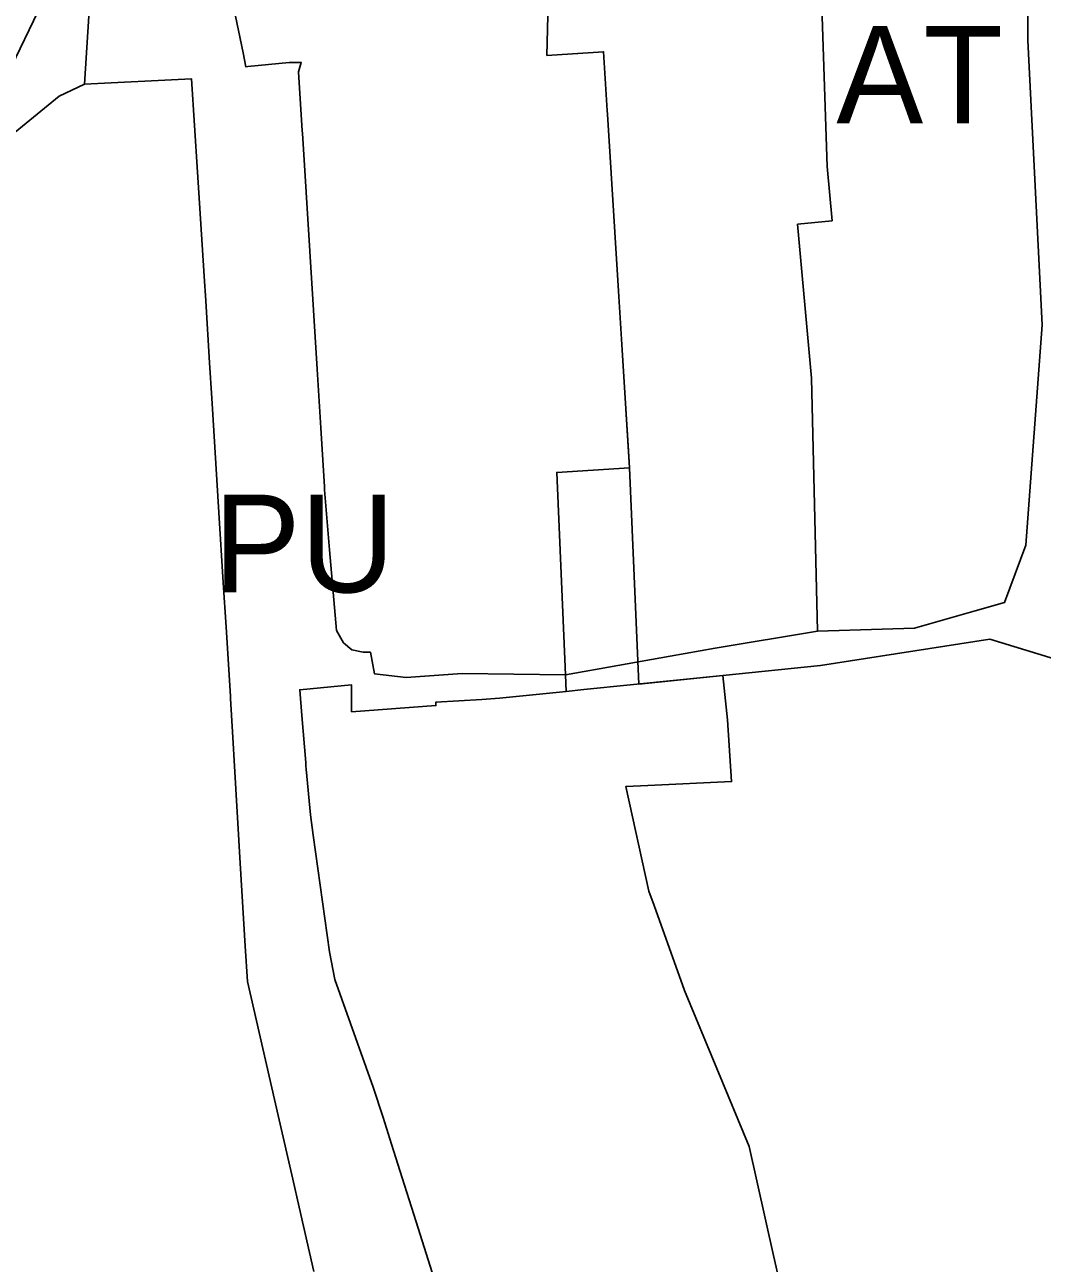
# Model space of a CAD drawing. Extents: x -555509 to -553005, y -1186756 to -1182560.
# Drawn here: x -554416.4 to -554270.4, y -1185028.8 to -1184851.2 of the extents above; entities that cross this region are included whole.
import ezdxf

# ---------------------------------------------------------------- set-up
doc = ezdxf.new("R2010")
doc.units = 0
for name, color, linetype in [('Level 15', 7, 'Continuous'), ('Level 26', 7, 'Continuous'), ('Level 31', 7, 'Continuous'), ('Level 36', 7, 'Continuous'), ('Level 52', 7, 'Continuous'), ('Level 59', 7, 'Continuous'), ('Level 6', 7, 'Continuous'), ('OBRYS_PLOCH', 7, 'Continuous'), ('stav_AT', 7, 'Continuous'), ('stav_BV', 7, 'Continuous'), ('stav_PU', 7, 'Continuous'), ('stav_ZZ', 7, 'Continuous')]:
    doc.layers.add(name, color=color, linetype=linetype)

msp = doc.modelspace()

# ---------------------------------------------------------------- linework, layer by layer
at = {"layer": 'Level 15'}
for points in [[(-554407.78, -1184859.73), (-554405.98, -1184831.13)], [(-554405.98, -1184831.13), (-554407.78, -1184859.73), (-554392.46, -1184858.94), (-554391.58, -1184872.32), (-554391.28, -1184876.8), (-554390.63, -1184887.27), (-554390.41, -1184890.82), (-554389.86, -1184899.71), (-554389.54, -1184904.77), (-554388.52, -1184921.18), (-554387.89, -1184931.22), (-554387.49, -1184937.63), (-554386.85, -1184947.52), (-554386.83, -1184947.85), (-554386.51, -1184953.42), (-554386.26, -1184957.53), (-554385.44, -1184971.45), (-554384.74, -1184983.36), (-554384.42, -1184988.41), (-554380.01, -1185007.63), (-554377.92, -1185016.79), (-554377, -1185020.82), (-554374.9, -1185030.03)], [(-554371.63, -1184938.09), (-554371.63, -1184938.09), (-554372.63, -1184926.53), (-554373.35, -1184917.89), (-554373.38, -1184917.49), (-554373.9, -1184909.03), (-554374.43, -1184900.58), (-554374.96, -1184892.12), (-554375.48, -1184883.66), (-554376.01, -1184875.2), (-554376.54, -1184866.75), (-554376.56, -1184866.4), (-554377.09, -1184857.94), (-554376.7, -1184856.6), (-554378.23, -1184856.59), (-554378.45, -1184856.61), (-554384.34, -1184857.21), (-554384.63, -1184857.25), (-554385.04, -1184855.23), (-554386.35, -1184848.83)], [(-554428.93, -1184893.38), (-554423.44, -1184878.9), (-554417.73, -1184866.61), (-554411.42, -1184861.42), (-554407.78, -1184859.73)], [(-554366.77, -1184941.17), (-554367.79, -1184941.2), (-554369.45, -1184940.85), (-554370.65, -1184939.84), (-554371.63, -1184938.09)], [(-554369.5, -1184949.74), (-554357.38, -1184948.86), (-554357.38, -1184948.36), (-554350.77, -1184947.99), (-554348.27, -1184947.8), (-554338.7, -1184946.83), (-554338.8, -1184944.45), (-554353.59, -1184944.24), (-554361.65, -1184944.85), (-554366.21, -1184944.3), (-554366.77, -1184941.17), (-554366.77, -1184941.17)], [(-554376.6, -1184950.26), (-554376.9, -1184946.58), (-554369.5, -1184945.87), (-554369.5, -1184949.74)], [(-554355.4, -1185038.2), (-554360.22, -1185022.89), (-554362.2, -1185016.58), (-554363.75, -1185011.74), (-554363.75, -1185011.74), (-554364.96, -1185007.94), (-554366.36, -1185003.58), (-554371.86, -1184988.13), (-554372.65, -1184984.17), (-554374.98, -1184967.43), (-554375.35, -1184964.53), (-554375.98, -1184957.98), (-554376.02, -1184957.5), (-554376.05, -1184957.03), (-554376.6, -1184950.26)]]:
    msp.add_lwpolyline(points, dxfattribs=at)
at = {"layer": 'Level 26'}
for p, q in [((-554338.8, -1184944.45), (-554338.7, -1184946.83)), ((-554336.13, -1184946.57), (-554316.22, -1184944.55)), ((-554338.7, -1184946.83), (-554336.13, -1184946.57))]:
    msp.add_line(p, q, dxfattribs=at)
for points in [[(-554276.41, -1184689.96), (-554272.97, -1184752.53), (-554271.69, -1184791.65), (-554271.05, -1184808.75), (-554272.48, -1184836.55), (-554272.44, -1184853.45), (-554270.39, -1184894.22)], [(-554270.39, -1184894.22), (-554272.75, -1184925.83), (-554275.82, -1184934.08), (-554279.99, -1184935.26), (-554288.73, -1184937.74), (-554302.65, -1184938.18), (-554317.29, -1184940.63), (-554323.78, -1184941.79), (-554338.8, -1184944.45)], [(-554316.22, -1184944.55), (-554302.2, -1184943.12), (-554277.92, -1184939.34), (-554265.83, -1184942.99), (-554216.98, -1184941.78), (-554178.16, -1184940.73), (-554149.07, -1184939.89), (-554108.13, -1184938.86), (-554087.15, -1184937.82), (-554080.21, -1184938.55), (-554061.95, -1184944.98)]]:
    msp.add_lwpolyline(points, dxfattribs=at)
at = {"layer": 'Level 31'}
msp.add_lwpolyline([(-553997.29, -1184320.09), (-554016.36, -1184366.23), (-554036.46, -1184409.26), (-554049.09, -1184432.2), (-554098.06, -1184473.18), (-554142.9, -1184516.99), (-554206.3, -1184543.54), (-554246.24, -1184609), (-554366.6, -1184711.57), (-554375.17, -1184735.92), (-554380.97, -1184742.11), (-554402.36, -1184756.03), (-554415.63, -1184766.72), (-554409.45, -1184838.88), (-554423.36, -1184867.62), (-554433.16, -1184895.06), (-554448.23, -1184939.39), (-554444.24, -1184998.93), (-554443.72, -1185035.39), (-554434.96, -1185098.79), (-554425.81, -1185158.84), (-554425.17, -1185178.04), (-554431.86, -1185204.97), (-554445.49, -1185223.21)], dxfattribs=at)
at = {"layer": 'Level 36'}
for points in [[(-554329.8, -1184911.54), (-554330.13, -1184906.31), (-554330.65, -1184897.85), (-554331.18, -1184889.39), (-554331.7, -1184880.94), (-554332.23, -1184872.48), (-554332.76, -1184864.02), (-554332.79, -1184863.52), (-554333.31, -1184855.07), (-554341.45, -1184855.6), (-554340.98, -1184836.51), (-554340.45, -1184815.27), (-554340.55, -1184800.62), (-554340.65, -1184791.15), (-554340.66, -1184789.6), (-554340.41, -1184787.86), (-554340.01, -1184775.1), (-554339.91, -1184767.31), (-554340.34, -1184762.35), (-554341.66, -1184749.64), (-554341.75, -1184736.88), (-554341.86, -1184722.43), (-554342.58, -1184714.8), (-554347.4, -1184712.36)], [(-554305.39, -1185043.29), (-554308.92, -1185027.72), (-554312.44, -1185012.11), (-554321.72, -1184989.72), (-554326.07, -1184977.51), (-554326.84, -1184975.49), (-554330.11, -1184960.46), (-554326.99, -1184960.31), (-554314.96, -1184959.76), (-554315.56, -1184950.89), (-554316.22, -1184944.55), (-554328.24, -1184945.77), (-554329.6, -1184914.77), (-554329.8, -1184911.54)]]:
    msp.add_lwpolyline(points, dxfattribs=at)
at = {"layer": 'Level 52'}
msp.add_lwpolyline([(-554305.39, -1185043.29), (-554308.92, -1185027.72), (-554312.44, -1185012.11), (-554321.72, -1184989.72), (-554326.07, -1184977.51), (-554326.84, -1184975.49), (-554330.11, -1184960.46), (-554326.99, -1184960.31), (-554314.96, -1184959.76), (-554315.56, -1184950.89), (-554316.22, -1184944.55), (-554336.13, -1184946.57), (-554338.7, -1184946.83), (-554338.8, -1184944.45), (-554340.04, -1184915.42), (-554329.6, -1184914.77), (-554330.13, -1184906.31), (-554330.65, -1184897.85), (-554331.18, -1184889.39), (-554331.7, -1184880.94), (-554332.23, -1184872.48), (-554332.76, -1184864.02), (-554332.79, -1184863.52), (-554333.31, -1184855.07), (-554341.45, -1184855.6), (-554340.98, -1184836.51)], dxfattribs=at)
at = {"layer": 'Level 6'}
msp.add_lwpolyline([(-554305.39, -1185043.29), (-554308.92, -1185027.72), (-554312.44, -1185012.11), (-554321.72, -1184989.72), (-554326.07, -1184977.51), (-554326.84, -1184975.49), (-554330.11, -1184960.46), (-554326.99, -1184960.31), (-554314.96, -1184959.76), (-554315.56, -1184950.89), (-554316.22, -1184944.55), (-554336.13, -1184946.57), (-554338.7, -1184946.83), (-554338.8, -1184944.45), (-554340.04, -1184915.42), (-554329.6, -1184914.77), (-554330.13, -1184906.31), (-554330.65, -1184897.85), (-554331.18, -1184889.39), (-554331.7, -1184880.94), (-554332.23, -1184872.48), (-554332.76, -1184864.02), (-554332.79, -1184863.52), (-554333.31, -1184855.07), (-554341.45, -1184855.6), (-554340.98, -1184836.51)], dxfattribs=at)
at = {"layer": 'OBRYS_PLOCH'}
for p, q in [((-554301.22, -1184871.51), (-554302.44, -1184836.28)), ((-554302.44, -1184836.28), (-554301.22, -1184871.51)), ((-554270.39, -1184894.22), (-554272.44, -1184853.45)), ((-554300.51, -1184879.34), (-554301.22, -1184871.51)), ((-554301.22, -1184871.51), (-554300.51, -1184879.34)), ((-554305.49, -1184879.79), (-554300.51, -1184879.34)), ((-554300.51, -1184879.34), (-554305.49, -1184879.79)), ((-554303.47, -1184901.88), (-554305.49, -1184879.79)), ((-554305.49, -1184879.79), (-554303.47, -1184901.88)), ((-554302.65, -1184938.18), (-554303.47, -1184901.88)), ((-554303.47, -1184901.88), (-554302.65, -1184938.18)), ((-554288.73, -1184937.74), (-554279.99, -1184935.26)), ((-554302.65, -1184938.18), (-554288.73, -1184937.74)), ((-554338.8, -1184944.45), (-554338.7, -1184946.83)), ((-554336.13, -1184946.57), (-554316.22, -1184944.55)), ((-554316.22, -1184944.55), (-554336.13, -1184946.57)), ((-554338.7, -1184946.83), (-554336.13, -1184946.57)), ((-554336.13, -1184946.57), (-554338.7, -1184946.83))]:
    msp.add_line(p, q, dxfattribs=at)
for points in [[(-554276.41, -1184689.96), (-554272.97, -1184752.53), (-554271.69, -1184791.65), (-554271.05, -1184808.75), (-554272.48, -1184836.55), (-554272.44, -1184853.45), (-554270.39, -1184894.22)], [(-554342.58, -1184714.8), (-554341.86, -1184722.43), (-554341.75, -1184736.88), (-554341.66, -1184749.64), (-554340.34, -1184762.35), (-554339.91, -1184767.31), (-554340.01, -1184775.1), (-554340.41, -1184787.86), (-554340.66, -1184789.6), (-554340.65, -1184791.15), (-554340.55, -1184800.62), (-554340.45, -1184815.27), (-554340.98, -1184836.51), (-554341.45, -1184855.6)], [(-554341.45, -1184855.6), (-554340.98, -1184836.51), (-554340.45, -1184815.27), (-554340.55, -1184800.62), (-554340.65, -1184791.15)], [(-554272.44, -1184853.45), (-554272.48, -1184836.55), (-554271.05, -1184808.75)], [(-554386.35, -1184848.83), (-554385.04, -1184855.23), (-554384.63, -1184857.25), (-554384.34, -1184857.21), (-554378.45, -1184856.61), (-554378.23, -1184856.59), (-554376.7, -1184856.6), (-554377.09, -1184857.94), (-554376.56, -1184866.4), (-554376.54, -1184866.75), (-554376.01, -1184875.2), (-554375.48, -1184883.66), (-554374.96, -1184892.12), (-554374.43, -1184900.58), (-554373.9, -1184909.03)], [(-554341.45, -1184855.6), (-554333.31, -1184855.07), (-554332.79, -1184863.52), (-554332.76, -1184864.02), (-554332.23, -1184872.48), (-554331.7, -1184880.94), (-554331.18, -1184889.39), (-554330.65, -1184897.85), (-554330.13, -1184906.31), (-554329.6, -1184914.77), (-554340.04, -1184915.42), (-554338.8, -1184944.45)], [(-554338.8, -1184944.45), (-554340.04, -1184915.42), (-554329.6, -1184914.77), (-554330.13, -1184906.31), (-554330.65, -1184897.85), (-554331.18, -1184889.39), (-554331.7, -1184880.94), (-554332.23, -1184872.48), (-554332.76, -1184864.02), (-554332.79, -1184863.52), (-554333.31, -1184855.07), (-554341.45, -1184855.6)], [(-554374.9, -1185030.03), (-554377, -1185020.82), (-554377.92, -1185016.79), (-554380.01, -1185007.63), (-554384.42, -1184988.41), (-554384.74, -1184983.36), (-554385.44, -1184971.45), (-554386.26, -1184957.53), (-554386.51, -1184953.42), (-554386.83, -1184947.85), (-554386.85, -1184947.52), (-554387.49, -1184937.63), (-554387.89, -1184931.22), (-554388.52, -1184921.18), (-554389.54, -1184904.77), (-554389.86, -1184899.71), (-554390.41, -1184890.82), (-554390.63, -1184887.27), (-554391.28, -1184876.8), (-554391.58, -1184872.32), (-554392.46, -1184858.94), (-554407.78, -1184859.73), (-554411.42, -1184861.42), (-554417.73, -1184866.61)], [(-554270.39, -1184894.22), (-554272.75, -1184925.83), (-554275.82, -1184934.08), (-554279.99, -1184935.26), (-554288.73, -1184937.74), (-554302.65, -1184938.18), (-554317.29, -1184940.63), (-554323.78, -1184941.79), (-554338.8, -1184944.45)], [(-554279.99, -1184935.26), (-554275.82, -1184934.08), (-554272.75, -1184925.83), (-554270.39, -1184894.22)], [(-554373.9, -1184909.03), (-554373.38, -1184917.49), (-554373.35, -1184917.89), (-554372.63, -1184926.53), (-554371.63, -1184938.09)], [(-554371.63, -1184938.09), (-554370.65, -1184939.84), (-554369.45, -1184940.85), (-554367.79, -1184941.2), (-554366.77, -1184941.17)], [(-554338.8, -1184944.45), (-554323.78, -1184941.79), (-554317.29, -1184940.63), (-554302.65, -1184938.18)], [(-554061.95, -1184944.98), (-554080.21, -1184938.55), (-554087.15, -1184937.82), (-554108.13, -1184938.86), (-554149.07, -1184939.89), (-554178.16, -1184940.73), (-554216.98, -1184941.78), (-554265.83, -1184942.99), (-554277.92, -1184939.34), (-554302.2, -1184943.12), (-554316.22, -1184944.55)], [(-554316.22, -1184944.55), (-554302.2, -1184943.12), (-554277.92, -1184939.34), (-554265.83, -1184942.99), (-554216.98, -1184941.78), (-554178.16, -1184940.73), (-554149.07, -1184939.89), (-554108.13, -1184938.86), (-554087.15, -1184937.82), (-554080.21, -1184938.55), (-554061.95, -1184944.98)], [(-554366.77, -1184941.17), (-554366.21, -1184944.3), (-554361.65, -1184944.85), (-554353.59, -1184944.24), (-554338.8, -1184944.45)], [(-554316.22, -1184944.55), (-554315.56, -1184950.89), (-554314.96, -1184959.76), (-554326.99, -1184960.31), (-554330.11, -1184960.46), (-554326.84, -1184975.49), (-554326.07, -1184977.51), (-554321.72, -1184989.72), (-554312.44, -1185012.11), (-554308.92, -1185027.72), (-554305.39, -1185043.29), (-554301.86, -1185058.86), (-554298.34, -1185074.44)], [(-554298.34, -1185074.44), (-554301.86, -1185058.86), (-554305.39, -1185043.29), (-554308.92, -1185027.72), (-554312.44, -1185012.11), (-554321.72, -1184989.72), (-554326.07, -1184977.51), (-554326.84, -1184975.49), (-554330.11, -1184960.46), (-554326.99, -1184960.31), (-554314.96, -1184959.76), (-554315.56, -1184950.89), (-554316.22, -1184944.55)], [(-554369.5, -1184949.74), (-554369.5, -1184945.87), (-554376.9, -1184946.58), (-554376.6, -1184950.26)], [(-554338.7, -1184946.83), (-554348.27, -1184947.8), (-554350.77, -1184947.99), (-554357.38, -1184948.36), (-554357.38, -1184948.86), (-554369.5, -1184949.74)], [(-554376.6, -1184950.26), (-554376.05, -1184957.03), (-554376.02, -1184957.5), (-554375.98, -1184957.98), (-554375.35, -1184964.53), (-554374.98, -1184967.43), (-554372.65, -1184984.17), (-554371.86, -1184988.13), (-554366.36, -1185003.58), (-554364.96, -1185007.94), (-554363.75, -1185011.74), (-554362.2, -1185016.58), (-554360.22, -1185022.89), (-554355.4, -1185038.2)]]:
    msp.add_lwpolyline(points, dxfattribs=at)
at = {"layer": 'stav_AT'}
for p, q in [((-554302.44, -1184836.28), (-554301.22, -1184871.51)), ((-554270.39, -1184894.22), (-554272.44, -1184853.45)), ((-554301.22, -1184871.51), (-554300.51, -1184879.34)), ((-554300.51, -1184879.34), (-554305.49, -1184879.79)), ((-554305.49, -1184879.79), (-554303.47, -1184901.88)), ((-554303.47, -1184901.88), (-554302.65, -1184938.18)), ((-554288.73, -1184937.74), (-554279.99, -1184935.26)), ((-554302.65, -1184938.18), (-554288.73, -1184937.74))]:
    msp.add_line(p, q, dxfattribs=at)
for points in [[(-554272.44, -1184853.45), (-554272.48, -1184836.55), (-554271.05, -1184808.75)], [(-554279.99, -1184935.26), (-554275.82, -1184934.08), (-554272.75, -1184925.83), (-554270.39, -1184894.22)]]:
    msp.add_lwpolyline(points, dxfattribs=at)
at = {"layer": 'stav_BV'}
for p, q in [((-554316.22, -1184944.55), (-554336.13, -1184946.57)), ((-554336.13, -1184946.57), (-554338.7, -1184946.83))]:
    msp.add_line(p, q, dxfattribs=at)
for points in [[(-554341.45, -1184855.6), (-554340.98, -1184836.51), (-554340.45, -1184815.27), (-554340.55, -1184800.62), (-554340.65, -1184791.15)], [(-554386.35, -1184848.83), (-554385.04, -1184855.23), (-554384.63, -1184857.25), (-554384.34, -1184857.21), (-554378.45, -1184856.61), (-554378.23, -1184856.59), (-554376.7, -1184856.6), (-554377.09, -1184857.94), (-554376.56, -1184866.4), (-554376.54, -1184866.75), (-554376.01, -1184875.2), (-554375.48, -1184883.66), (-554374.96, -1184892.12), (-554374.43, -1184900.58), (-554373.9, -1184909.03)], [(-554338.8, -1184944.45), (-554340.04, -1184915.42), (-554329.6, -1184914.77), (-554330.13, -1184906.31), (-554330.65, -1184897.85), (-554331.18, -1184889.39), (-554331.7, -1184880.94), (-554332.23, -1184872.48), (-554332.76, -1184864.02), (-554332.79, -1184863.52), (-554333.31, -1184855.07), (-554341.45, -1184855.6)], [(-554374.9, -1185030.03), (-554377, -1185020.82), (-554377.92, -1185016.79), (-554380.01, -1185007.63), (-554384.42, -1184988.41), (-554384.74, -1184983.36), (-554385.44, -1184971.45), (-554386.26, -1184957.53), (-554386.51, -1184953.42), (-554386.83, -1184947.85), (-554386.85, -1184947.52), (-554387.49, -1184937.63), (-554387.89, -1184931.22), (-554388.52, -1184921.18), (-554389.54, -1184904.77), (-554389.86, -1184899.71), (-554390.41, -1184890.82), (-554390.63, -1184887.27), (-554391.28, -1184876.8), (-554391.58, -1184872.32), (-554392.46, -1184858.94), (-554407.78, -1184859.73), (-554411.42, -1184861.42), (-554417.73, -1184866.61)], [(-554373.9, -1184909.03), (-554373.38, -1184917.49), (-554373.35, -1184917.89), (-554372.63, -1184926.53), (-554371.63, -1184938.09)], [(-554371.63, -1184938.09), (-554370.65, -1184939.84), (-554369.45, -1184940.85), (-554367.79, -1184941.2), (-554366.77, -1184941.17)], [(-554366.77, -1184941.17), (-554366.21, -1184944.3), (-554361.65, -1184944.85), (-554353.59, -1184944.24), (-554338.8, -1184944.45)], [(-554298.34, -1185074.44), (-554301.86, -1185058.86), (-554305.39, -1185043.29), (-554308.92, -1185027.72), (-554312.44, -1185012.11), (-554321.72, -1184989.72), (-554326.07, -1184977.51), (-554326.84, -1184975.49), (-554330.11, -1184960.46), (-554326.99, -1184960.31), (-554314.96, -1184959.76), (-554315.56, -1184950.89), (-554316.22, -1184944.55)], [(-554369.5, -1184949.74), (-554369.5, -1184945.87), (-554376.9, -1184946.58), (-554376.6, -1184950.26)], [(-554338.7, -1184946.83), (-554348.27, -1184947.8), (-554350.77, -1184947.99), (-554357.38, -1184948.36), (-554357.38, -1184948.86), (-554369.5, -1184949.74)], [(-554376.6, -1184950.26), (-554376.05, -1184957.03), (-554376.02, -1184957.5), (-554375.98, -1184957.98), (-554375.35, -1184964.53), (-554374.98, -1184967.43), (-554372.65, -1184984.17), (-554371.86, -1184988.13), (-554366.36, -1185003.58), (-554364.96, -1185007.94), (-554363.75, -1185011.74), (-554362.2, -1185016.58), (-554360.22, -1185022.89), (-554355.4, -1185038.2)]]:
    msp.add_lwpolyline(points, dxfattribs=at)
at = {"layer": 'stav_PU'}
for points in [[(-554371.63, -1184938.09), (-554372.63, -1184926.53), (-554373.35, -1184917.89), (-554373.38, -1184917.49), (-554373.9, -1184909.03), (-554374.43, -1184900.58), (-554374.96, -1184892.12), (-554375.48, -1184883.66), (-554376.01, -1184875.2), (-554376.54, -1184866.75), (-554376.56, -1184866.4), (-554377.09, -1184857.94), (-554376.7, -1184856.6), (-554378.23, -1184856.59), (-554378.45, -1184856.61), (-554384.34, -1184857.21), (-554384.63, -1184857.25), (-554385.04, -1184855.23), (-554386.35, -1184848.83)], [(-554407.78, -1184859.73), (-554392.46, -1184858.94), (-554391.58, -1184872.32), (-554391.28, -1184876.8), (-554390.63, -1184887.27), (-554390.41, -1184890.82), (-554389.86, -1184899.71), (-554389.54, -1184904.77), (-554388.52, -1184921.18), (-554387.89, -1184931.22), (-554387.49, -1184937.63), (-554386.85, -1184947.52), (-554386.83, -1184947.85), (-554386.51, -1184953.42), (-554386.26, -1184957.53), (-554385.44, -1184971.45), (-554384.74, -1184983.36), (-554384.42, -1184988.41), (-554380.01, -1185007.63), (-554377.92, -1185016.79), (-554377, -1185020.82), (-554374.9, -1185030.03)], [(-554428.93, -1184893.38), (-554423.44, -1184878.9), (-554417.73, -1184866.61), (-554411.42, -1184861.42), (-554407.78, -1184859.73)], [(-554366.77, -1184941.17), (-554367.79, -1184941.2), (-554369.45, -1184940.85), (-554370.65, -1184939.84), (-554371.63, -1184938.09)], [(-554369.5, -1184949.74), (-554357.38, -1184948.86), (-554357.38, -1184948.36), (-554350.77, -1184947.99), (-554348.27, -1184947.8), (-554338.7, -1184946.83), (-554338.8, -1184944.45), (-554353.59, -1184944.24), (-554361.65, -1184944.85), (-554366.21, -1184944.3), (-554366.77, -1184941.17)], [(-554376.6, -1184950.26), (-554376.9, -1184946.58), (-554369.5, -1184945.87), (-554369.5, -1184949.74)], [(-554355.4, -1185038.2), (-554360.22, -1185022.89), (-554362.2, -1185016.58), (-554363.75, -1185011.74), (-554364.96, -1185007.94), (-554366.36, -1185003.58), (-554371.86, -1184988.13), (-554372.65, -1184984.17), (-554374.98, -1184967.43), (-554375.35, -1184964.53), (-554375.98, -1184957.98), (-554376.02, -1184957.5), (-554376.05, -1184957.03), (-554376.6, -1184950.26)]]:
    msp.add_lwpolyline(points, dxfattribs=at)
at = {"layer": 'stav_ZZ'}
for p, q in [((-554301.22, -1184871.51), (-554302.44, -1184836.28)), ((-554300.51, -1184879.34), (-554301.22, -1184871.51)), ((-554305.49, -1184879.79), (-554300.51, -1184879.34)), ((-554303.47, -1184901.88), (-554305.49, -1184879.79)), ((-554302.65, -1184938.18), (-554303.47, -1184901.88))]:
    msp.add_line(p, q, dxfattribs=at)
for points in [[(-554342.58, -1184714.8), (-554341.86, -1184722.43), (-554341.75, -1184736.88), (-554341.66, -1184749.64), (-554340.34, -1184762.35), (-554339.91, -1184767.31), (-554340.01, -1184775.1), (-554340.41, -1184787.86), (-554340.66, -1184789.6), (-554340.65, -1184791.15), (-554340.55, -1184800.62), (-554340.45, -1184815.27), (-554340.98, -1184836.51), (-554341.45, -1184855.6)], [(-554341.45, -1184855.6), (-554333.31, -1184855.07), (-554332.79, -1184863.52), (-554332.76, -1184864.02), (-554332.23, -1184872.48), (-554331.7, -1184880.94), (-554331.18, -1184889.39), (-554330.65, -1184897.85), (-554330.13, -1184906.31), (-554329.6, -1184914.77), (-554340.04, -1184915.42), (-554338.8, -1184944.45)], [(-554338.8, -1184944.45), (-554323.78, -1184941.79), (-554317.29, -1184940.63), (-554302.65, -1184938.18)], [(-554061.95, -1184944.98), (-554080.21, -1184938.55), (-554087.15, -1184937.82), (-554108.13, -1184938.86), (-554149.07, -1184939.89), (-554178.16, -1184940.73), (-554216.98, -1184941.78), (-554265.83, -1184942.99), (-554277.92, -1184939.34), (-554302.2, -1184943.12), (-554316.22, -1184944.55)], [(-554316.22, -1184944.55), (-554315.56, -1184950.89), (-554314.96, -1184959.76), (-554326.99, -1184960.31), (-554330.11, -1184960.46), (-554326.84, -1184975.49), (-554326.07, -1184977.51), (-554321.72, -1184989.72), (-554312.44, -1185012.11), (-554308.92, -1185027.72), (-554305.39, -1185043.29), (-554301.86, -1185058.86), (-554298.34, -1185074.44)]]:
    msp.add_lwpolyline(points, dxfattribs=at)

# ---------------------------------------------------------------- texts
at = {"layer": 'Level 59'}
for s, p in [('AT', (-554299.94, -1184865.36)), ('PU', (-554389.29, -1184932.61))]:
    msp.add_text(s, height=14, dxfattribs=at).set_placement(p)

doc.saveas('drawing.dxf')
